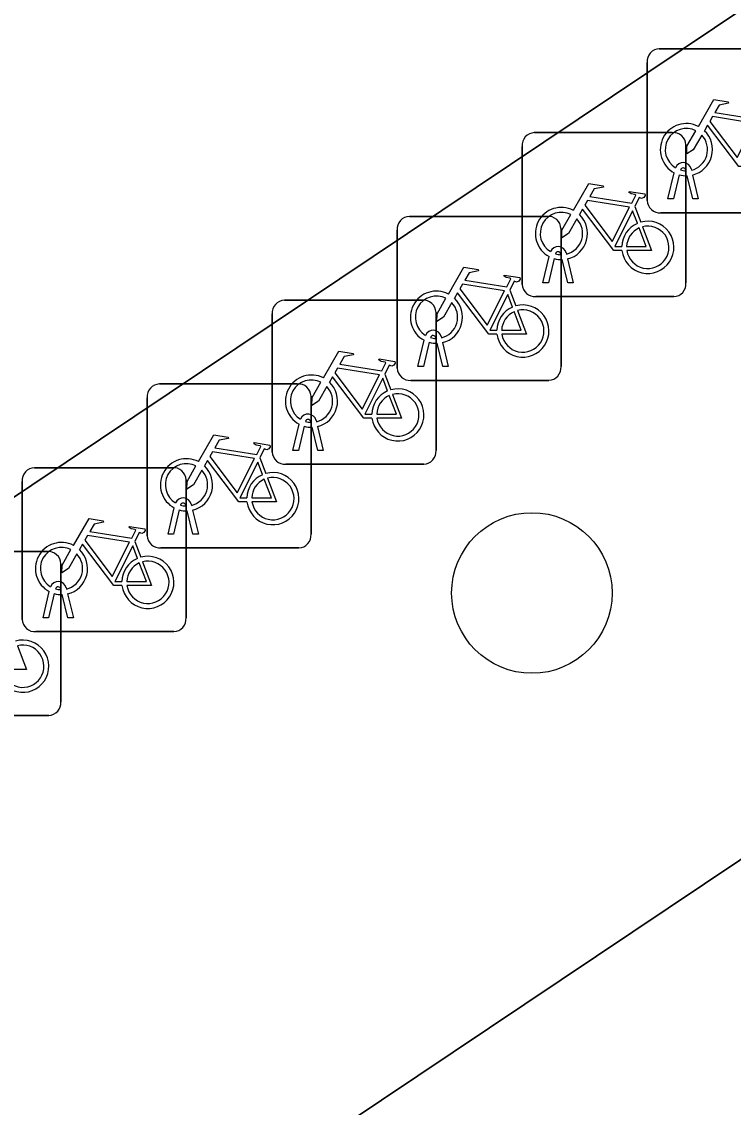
# Model space of a CAD drawing. Extents: x 161087 to 161926, y 382572 to 383873.
# Drawn here: x 161713.69 to 161718.03, y 383035.37 to 383041.99 of the extents above; entities that cross this region are included whole.
import ezdxf

# ---------------------------------------------------------------- set-up
doc = ezdxf.new("R2010")
doc.units = 0
for name, color, linetype in [('IMGEO_Boom', 7, 'Continuous'), ('IMGEO_Fietsenrek', 7, 'Continuous'), ('IMGEO_Pand', 7, 'Continuous'), ('IMGEO_Rijbaan_lokaal_open', 7, 'Continuous'), ('IMGEO_Voetpad_open', 7, 'Continuous')]:
    doc.layers.add(name, color=color, linetype=linetype)

msp = doc.modelspace()

# ---------------------------------------------------------------- linework, layer by layer
at = {"layer": 'IMGEO_Boom'}
msp.add_circle((161716.804, 383038.506), 0.4892, dxfattribs=at)
at = {"layer": 'IMGEO_Fietsenrek'}
for p, q in [((161717.5809, 383041.8215), (161718.4218, 383041.8215)), ((161718.4218, 383041.8215), (161717.5809, 383041.8215)), ((161717.5065, 383040.8969), (161717.5065, 383041.7378)), ((161717.5065, 383041.7378), (161717.5065, 383040.8969)), ((161716.8189, 383041.3105), (161717.6598, 383041.3105)), ((161717.6598, 383041.3105), (161716.8189, 383041.3105)), ((161716.7445, 383040.3859), (161716.7445, 383041.2268)), ((161716.7445, 383041.2268), (161716.7445, 383040.3859)), ((161717.7435, 383041.2361), (161717.7435, 383040.3952)), ((161717.7435, 383040.3952), (161717.7435, 383041.2361)), ((161717.6335, 383040.9063), (161717.6718, 383041.0663)), ((161717.7439, 383041.0779), (161717.7429, 383041.0822)), ((161717.7746, 383041.0894), (161717.7764, 383041.0815)), ((161717.7022, 383041.0541), (161717.6669, 383040.9063)), ((161717.785, 383040.9063), (161717.7511, 383041.048)), ((161717.7834, 383041.0523), (161717.8184, 383040.9063)), ((161717.6669, 383040.9063), (161717.6335, 383040.9063)), ((161717.8184, 383040.9063), (161717.785, 383040.9063)), ((161717.4312, 383040.8602), (161717.4675, 383040.765)), ((161718.4311, 383040.8225), (161717.5902, 383040.8225)), ((161717.5902, 383040.8225), (161718.4311, 383040.8225)), ((161716.0569, 383040.8005), (161716.8978, 383040.8005)), ((161716.8978, 383040.8005), (161716.0569, 383040.8005)), ((161715.9825, 383039.8759), (161715.9825, 383040.7168)), ((161715.9825, 383040.7168), (161715.9825, 383039.8759)), ((161716.9815, 383040.7261), (161716.9815, 383039.8852)), ((161716.9815, 383039.8852), (161716.9815, 383040.7261)), ((161716.8715, 383040.3953), (161716.9098, 383040.5553)), ((161716.9402, 383040.5431), (161716.9049, 383040.3953)), ((161716.9819, 383040.5669), (161716.9809, 383040.5712)), ((161717.0126, 383040.5784), (161717.0144, 383040.5705)), ((161717.0214, 383040.5413), (161717.0564, 383040.3953)), ((161717.023, 383040.3953), (161716.9891, 383040.537)), ((161716.6692, 383040.3502), (161716.7055, 383040.255)), ((161716.9049, 383040.3953), (161716.8715, 383040.3953)), ((161717.0564, 383040.3953), (161717.023, 383040.3953)), ((161715.2949, 383040.2895), (161716.1358, 383040.2895)), ((161716.1358, 383040.2895), (161715.2949, 383040.2895)), ((161717.6691, 383040.3115), (161716.8282, 383040.3115)), ((161716.8282, 383040.3115), (161717.6691, 383040.3115)), ((161716.2195, 383040.2151), (161716.2195, 383039.3742)), ((161716.2195, 383039.3742), (161716.2195, 383040.2151)), ((161715.2205, 383039.3649), (161715.2205, 383040.2058)), ((161715.2205, 383040.2058), (161715.2205, 383039.3649)), ((161716.1095, 383039.8853), (161716.1478, 383040.0453)), ((161716.1782, 383040.0331), (161716.1429, 383039.8853)), ((161716.2199, 383040.0569), (161716.2189, 383040.0612)), ((161716.261, 383039.8853), (161716.2271, 383040.027)), ((161716.2506, 383040.0684), (161716.2524, 383040.0605)), ((161716.2594, 383040.0313), (161716.2944, 383039.8853)), ((161716.1429, 383039.8853), (161716.1095, 383039.8853)), ((161716.2944, 383039.8853), (161716.261, 383039.8853)), ((161715.9072, 383039.8392), (161715.9435, 383039.744)), ((161714.5329, 383039.7795), (161715.3738, 383039.7795)), ((161715.3738, 383039.7795), (161714.5329, 383039.7795)), ((161716.9071, 383039.8015), (161716.0662, 383039.8015)), ((161716.0662, 383039.8015), (161716.9071, 383039.8015)), ((161714.4585, 383038.8549), (161714.4585, 383039.6958)), ((161714.4585, 383039.6958), (161714.4585, 383038.8549)), ((161715.4575, 383039.7051), (161715.4575, 383038.8642)), ((161715.4575, 383038.8642), (161715.4575, 383039.7051)), ((161715.4579, 383039.5459), (161715.4569, 383039.5502)), ((161715.4886, 383039.5574), (161715.4904, 383039.5495)), ((161715.3475, 383039.3743), (161715.3858, 383039.5343)), ((161715.4162, 383039.5221), (161715.3809, 383039.3743)), ((161715.499, 383039.3743), (161715.4651, 383039.516)), ((161715.4974, 383039.5203), (161715.5324, 383039.3743)), ((161715.3809, 383039.3743), (161715.3475, 383039.3743)), ((161715.5324, 383039.3743), (161715.499, 383039.3743)), ((161715.1452, 383039.3292), (161715.1815, 383039.234)), ((161716.1451, 383039.2905), (161715.3042, 383039.2905)), ((161715.3042, 383039.2905), (161716.1451, 383039.2905)), ((161713.7709, 383039.2695), (161714.6118, 383039.2695)), ((161714.6118, 383039.2695), (161713.7709, 383039.2695)), ((161713.6965, 383038.3449), (161713.6965, 383039.1858)), ((161713.6965, 383039.1858), (161713.6965, 383038.3449)), ((161714.6955, 383039.1951), (161714.6955, 383038.3542)), ((161714.6955, 383038.3542), (161714.6955, 383039.1951)), ((161714.5855, 383038.8643), (161714.6238, 383039.0243)), ((161714.6959, 383039.0359), (161714.6949, 383039.0402)), ((161714.7266, 383039.0474), (161714.7284, 383039.0395)), ((161714.6542, 383039.0121), (161714.6189, 383038.8643)), ((161714.737, 383038.8643), (161714.7031, 383039.006)), ((161714.7354, 383039.0103), (161714.7704, 383038.8643)), ((161714.3832, 383038.8192), (161714.4195, 383038.724)), ((161714.6189, 383038.8643), (161714.5855, 383038.8643)), ((161714.7704, 383038.8643), (161714.737, 383038.8643)), ((161713.0079, 383038.7585), (161713.8488, 383038.7585)), ((161713.8488, 383038.7585), (161713.0079, 383038.7585)), ((161715.3831, 383038.7805), (161714.5422, 383038.7805)), ((161714.5422, 383038.7805), (161715.3831, 383038.7805)), ((161713.9325, 383038.6841), (161713.9325, 383037.8432)), ((161713.9325, 383037.8432), (161713.9325, 383038.6841)), ((161713.8235, 383038.3543), (161713.8618, 383038.5143)), ((161713.8922, 383038.5021), (161713.8569, 383038.3543)), ((161713.9339, 383038.5259), (161713.9329, 383038.5302)), ((161713.975, 383038.3543), (161713.9411, 383038.496)), ((161713.9646, 383038.5374), (161713.9664, 383038.5295)), ((161713.9734, 383038.5003), (161714.0084, 383038.3543)), ((161713.8569, 383038.3543), (161713.8235, 383038.3543)), ((161714.0084, 383038.3543), (161713.975, 383038.3543)), ((161714.6211, 383038.2705), (161713.7802, 383038.2705)), ((161713.7802, 383038.2705), (161714.6211, 383038.2705)), ((161713.8581, 383037.7595), (161713.0172, 383037.7595)), ((161713.0172, 383037.7595), (161713.8581, 383037.7595))]:
    msp.add_line(p, q, dxfattribs=at)
for points in [[(161717.8191, 383041.3482), (161717.9138, 383041.5117), (161718, 383041.4979), (161718.0017, 383041.4892), (161717.9456, 383041.4783), (161717.9194, 383041.433), (161718.1746, 383041.3922)], [(161718.1617, 383041.367), (161717.9049, 383041.408), (161717.8882, 383041.3792), (161718.0552, 383041.1589), (161718.1617, 383041.367)], [(161718.1148, 383041.1035), (161718.0651, 383041.1036), (161717.8744, 383041.3553), (161717.8554, 383041.3225)], [(161717.8398, 383041.2957), (161717.7882, 383041.2065), (161717.7483, 383041.1805), (161717.7495, 383041.228), (161717.804, 383041.3222)], [(161717.0571, 383040.8372), (161717.1518, 383041.0007), (161717.238, 383040.9869), (161717.2397, 383040.9782), (161717.1836, 383040.9673), (161717.1574, 383040.922), (161717.4126, 383040.8812)], [(161717.4126, 383040.8812), (161717.4376, 383040.93), (161717.4325, 383040.934), (161717.4093, 383040.9377), (161717.3966, 383040.9452), (161717.3956, 383040.9483), (161717.3978, 383040.9529), (161717.4926, 383040.9378), (161717.4949, 383040.9275), (161717.4855, 383040.9151), (161717.4731, 383040.9087), (161717.4586, 383040.9149), (161717.4312, 383040.8602)], [(161717.3997, 383040.856), (161717.1429, 383040.897), (161717.1262, 383040.8682), (161717.2932, 383040.6479), (161717.3997, 383040.856)], [(161717.0778, 383040.7847), (161717.0262, 383040.6955), (161716.9863, 383040.6695), (161716.9875, 383040.717), (161717.042, 383040.8112)], [(161717.3528, 383040.5925), (161717.3031, 383040.5926), (161717.1124, 383040.8443), (161717.0934, 383040.8115)], [(161717.4477, 383040.758), (161717.4184, 383040.8348), (161717.309, 383040.6167), (161717.3517, 383040.6166)], [(161717.4782, 383040.7368), (161717.5332, 383040.5922), (161717.3831, 383040.5925)], [(161717.3817, 383040.6165), (161717.5016, 383040.6163), (161717.4584, 383040.7299)], [(161716.2951, 383040.3272), (161716.3898, 383040.4907), (161716.476, 383040.4769), (161716.4777, 383040.4682), (161716.4216, 383040.4573), (161716.3954, 383040.412), (161716.6506, 383040.3712)], [(161716.6506, 383040.3712), (161716.6756, 383040.42), (161716.6705, 383040.424), (161716.6473, 383040.4277), (161716.6346, 383040.4352), (161716.6336, 383040.4383), (161716.6358, 383040.4429), (161716.7306, 383040.4278), (161716.7329, 383040.4175), (161716.7235, 383040.4051), (161716.7111, 383040.3987), (161716.6966, 383040.4049), (161716.6692, 383040.3502)], [(161716.6377, 383040.346), (161716.3809, 383040.387), (161716.3642, 383040.3582), (161716.5312, 383040.1379), (161716.6377, 383040.346)], [(161716.3158, 383040.2747), (161716.2642, 383040.1855), (161716.2243, 383040.1595), (161716.2255, 383040.207), (161716.28, 383040.3012)], [(161716.5908, 383040.0825), (161716.5411, 383040.0826), (161716.3504, 383040.3343), (161716.3314, 383040.3015)], [(161716.6857, 383040.248), (161716.6564, 383040.3248), (161716.547, 383040.1067), (161716.5897, 383040.1066)], [(161716.6197, 383040.1065), (161716.7396, 383040.1063), (161716.6964, 383040.2199)], [(161716.7162, 383040.2268), (161716.7712, 383040.0822), (161716.6211, 383040.0825)], [(161715.5331, 383039.8162), (161715.6278, 383039.9797), (161715.714, 383039.9659), (161715.7157, 383039.9572), (161715.6596, 383039.9463), (161715.6334, 383039.901), (161715.8886, 383039.8602)], [(161715.8757, 383039.835), (161715.6189, 383039.876), (161715.6022, 383039.8472), (161715.7692, 383039.6269), (161715.8757, 383039.835)], [(161715.8886, 383039.8602), (161715.9136, 383039.909), (161715.9085, 383039.913), (161715.8853, 383039.9167), (161715.8726, 383039.9242), (161715.8716, 383039.9273), (161715.8738, 383039.9319), (161715.9686, 383039.9168), (161715.9709, 383039.9065), (161715.9615, 383039.8941), (161715.9491, 383039.8877), (161715.9346, 383039.8939), (161715.9072, 383039.8392)], [(161715.8288, 383039.5715), (161715.7791, 383039.5716), (161715.5884, 383039.8233), (161715.5694, 383039.7905)], [(161715.9237, 383039.737), (161715.8944, 383039.8138), (161715.785, 383039.5957), (161715.8277, 383039.5956)], [(161715.5538, 383039.7637), (161715.5022, 383039.6745), (161715.4623, 383039.6485), (161715.4635, 383039.696), (161715.518, 383039.7902)], [(161715.8577, 383039.5955), (161715.9776, 383039.5953), (161715.9344, 383039.7089)], [(161715.9542, 383039.7158), (161716.0092, 383039.5712), (161715.8591, 383039.5715)], [(161714.7711, 383039.3062), (161714.8658, 383039.4697), (161714.952, 383039.4559), (161714.9537, 383039.4472), (161714.8976, 383039.4363), (161714.8714, 383039.391), (161715.1266, 383039.3502)], [(161715.1266, 383039.3502), (161715.1516, 383039.399), (161715.1465, 383039.403), (161715.1233, 383039.4067), (161715.1106, 383039.4142), (161715.1096, 383039.4173), (161715.1118, 383039.4219), (161715.2066, 383039.4068), (161715.2089, 383039.3965), (161715.1995, 383039.3841), (161715.1871, 383039.3777), (161715.1726, 383039.3839), (161715.1452, 383039.3292)], [(161715.1137, 383039.325), (161714.8569, 383039.366), (161714.8402, 383039.3372), (161715.0072, 383039.1169), (161715.1137, 383039.325)], [(161715.0668, 383039.0615), (161715.0171, 383039.0616), (161714.8264, 383039.3133), (161714.8074, 383039.2805)], [(161715.1617, 383039.227), (161715.1324, 383039.3038), (161715.023, 383039.0857), (161715.0657, 383039.0856)], [(161714.7918, 383039.2537), (161714.7402, 383039.1645), (161714.7003, 383039.1385), (161714.7015, 383039.186), (161714.756, 383039.2802)], [(161715.0957, 383039.0855), (161715.2156, 383039.0853), (161715.1724, 383039.1989)], [(161715.1922, 383039.2058), (161715.2472, 383039.0612), (161715.0971, 383039.0615)], [(161714.0091, 383038.7962), (161714.1038, 383038.9597), (161714.19, 383038.9459), (161714.1917, 383038.9372), (161714.1356, 383038.9263), (161714.1094, 383038.881), (161714.3646, 383038.8402)], [(161714.3646, 383038.8402), (161714.3896, 383038.889), (161714.3845, 383038.893), (161714.3613, 383038.8967), (161714.3486, 383038.9042), (161714.3476, 383038.9073), (161714.3498, 383038.9119), (161714.4446, 383038.8968), (161714.4469, 383038.8865), (161714.4375, 383038.8741), (161714.4251, 383038.8677), (161714.4106, 383038.8739), (161714.3832, 383038.8192)], [(161714.3517, 383038.815), (161714.0949, 383038.856), (161714.0782, 383038.8272), (161714.2452, 383038.6069), (161714.3517, 383038.815)], [(161714.0298, 383038.7437), (161713.9782, 383038.6545), (161713.9383, 383038.6285), (161713.9395, 383038.676), (161713.994, 383038.7702)], [(161714.3048, 383038.5515), (161714.2551, 383038.5516), (161714.0644, 383038.8033), (161714.0454, 383038.7705)], [(161714.3997, 383038.717), (161714.3704, 383038.7938), (161714.261, 383038.5757), (161714.3037, 383038.5756)], [(161714.3337, 383038.5755), (161714.4536, 383038.5753), (161714.4104, 383038.6889)], [(161714.4302, 383038.6958), (161714.4852, 383038.5512), (161714.3351, 383038.5515)], [(161713.6672, 383038.1848), (161713.7222, 383038.0402), (161713.5721, 383038.0405)]]:
    msp.add_lwpolyline(points, dxfattribs=at)
for centre, radius, start, end in [((161717.5842, 383041.7436), 0.0779, 92.4484, 184.28452), ((161717.5842, 383041.7436), 0.0779, 92.4484, 184.28452), ((161717.7461, 383041.2069), 0.159, 62.67661, 242.13685), ((161717.7461, 383041.2069), 0.129, 63.31916, 238.90302), ((161716.8222, 383041.2326), 0.0779, 92.4484, 184.28452), ((161716.8222, 383041.2326), 0.0779, 92.4484, 184.28452), ((161717.6656, 383041.2328), 0.0779, 2.4484, 94.28452), ((161717.6656, 383041.2328), 0.0779, 2.4484, 94.28452), ((161717.7461, 383041.2069), 0.129, 283.60429, 43.43025), ((161717.7461, 383041.2069), 0.159, 283.5766, 46.60424), ((161717.7259, 383041.0783), 0.0499, 12.8025, 158.69338), ((161717.7259, 383041.0783), 0.0174, 12.8025, 163.45023), ((161717.7461, 383041.2069), 0.129, 253.41502, 269.02044), ((161717.7461, 383041.2069), 0.159, 253.99666, 271.78671), ((161717.5844, 383040.9002), 0.0779, 182.4484, 274.28452), ((161717.5844, 383040.9002), 0.0779, 182.4484, 274.28452), ((161716.9841, 383040.6959), 0.159, 62.67661, 242.13685), ((161716.9841, 383040.6959), 0.129, 63.31916, 238.90302), ((161716.9841, 383040.6959), 0.159, 283.5766, 46.60424), ((161716.0602, 383040.7226), 0.0779, 92.4484, 184.28452), ((161716.0602, 383040.7226), 0.0779, 92.4484, 184.28452), ((161716.9036, 383040.7228), 0.0779, 2.4484, 94.28452), ((161716.9036, 383040.7228), 0.0779, 2.4484, 94.28452), ((161716.9841, 383040.6959), 0.129, 283.60429, 43.43025), ((161717.5107, 383040.6119), 0.159, 113.3408, 178.32165), ((161717.5107, 383040.6119), 0.159, 187.0065, 105.77075), ((161717.5107, 383040.6119), 0.129, 188.67146, 104.58832), ((161717.5107, 383040.6119), 0.129, 113.92302, 177.95563), ((161716.9639, 383040.5673), 0.0499, 12.8025, 158.69338), ((161716.9841, 383040.6959), 0.159, 253.99666, 271.78671), ((161716.9639, 383040.5673), 0.0174, 12.8025, 163.45023), ((161716.9841, 383040.6959), 0.129, 253.41502, 269.02044), ((161716.2221, 383040.1859), 0.159, 62.67661, 242.13685), ((161716.8224, 383040.3892), 0.0779, 182.4484, 274.28452), ((161716.8224, 383040.3892), 0.0779, 182.4484, 274.28452), ((161717.6658, 383040.3894), 0.0779, 272.4484, 4.28452), ((161717.6658, 383040.3894), 0.0779, 272.4484, 4.28452), ((161715.2982, 383040.2116), 0.0779, 92.4484, 184.28452), ((161715.2982, 383040.2116), 0.0779, 92.4484, 184.28452), ((161716.2221, 383040.1859), 0.129, 63.31916, 238.90302), ((161716.1416, 383040.2118), 0.0779, 2.4484, 94.28452), ((161716.1416, 383040.2118), 0.0779, 2.4484, 94.28452), ((161716.2221, 383040.1859), 0.129, 283.60429, 43.43025), ((161716.2221, 383040.1859), 0.159, 283.5766, 46.60424), ((161716.7487, 383040.1019), 0.159, 113.3408, 178.32165), ((161716.7487, 383040.1019), 0.159, 187.0065, 105.77075), ((161716.7487, 383040.1019), 0.129, 113.92302, 177.95563), ((161716.7487, 383040.1019), 0.129, 188.67146, 104.58832), ((161716.2019, 383040.0573), 0.0499, 12.8025, 158.69338), ((161716.2019, 383040.0573), 0.0174, 12.8025, 163.45023), ((161716.2221, 383040.1859), 0.159, 253.99666, 271.78671), ((161716.2221, 383040.1859), 0.129, 253.41502, 269.02044), ((161716.0604, 383039.8792), 0.0779, 182.4484, 274.28452), ((161716.0604, 383039.8792), 0.0779, 182.4484, 274.28452), ((161716.9038, 383039.8794), 0.0779, 272.4484, 4.28452), ((161716.9038, 383039.8794), 0.0779, 272.4484, 4.28452), ((161715.4601, 383039.6749), 0.159, 62.67661, 242.13685), ((161714.5362, 383039.7016), 0.0779, 92.4484, 184.28452), ((161714.5362, 383039.7016), 0.0779, 92.4484, 184.28452), ((161715.4601, 383039.6749), 0.129, 63.31916, 238.90302), ((161715.3796, 383039.7018), 0.0779, 2.4484, 94.28452), ((161715.3796, 383039.7018), 0.0779, 2.4484, 94.28452), ((161715.4601, 383039.6749), 0.129, 283.60429, 43.43025), ((161715.4601, 383039.6749), 0.159, 283.5766, 46.60424), ((161715.9867, 383039.5909), 0.159, 187.0065, 105.77075), ((161715.9867, 383039.5909), 0.159, 113.3408, 178.32165), ((161715.9867, 383039.5909), 0.129, 113.92302, 177.95563), ((161715.9867, 383039.5909), 0.129, 188.67146, 104.58832), ((161715.4399, 383039.5463), 0.0499, 12.8025, 158.69338), ((161715.4399, 383039.5463), 0.0174, 12.8025, 163.45023), ((161715.4601, 383039.6749), 0.129, 253.41502, 269.02044), ((161715.4601, 383039.6749), 0.159, 253.99666, 271.78671), ((161715.2984, 383039.3682), 0.0779, 182.4484, 274.28452), ((161715.2984, 383039.3682), 0.0779, 182.4484, 274.28452), ((161716.1418, 383039.3684), 0.0779, 272.4484, 4.28452), ((161716.1418, 383039.3684), 0.0779, 272.4484, 4.28452), ((161714.6981, 383039.1649), 0.159, 62.67661, 242.13685), ((161714.6981, 383039.1649), 0.129, 63.31916, 238.90302), ((161714.6981, 383039.1649), 0.159, 283.5766, 46.60424), ((161713.7742, 383039.1916), 0.0779, 92.4484, 184.28452), ((161713.7742, 383039.1916), 0.0779, 92.4484, 184.28452), ((161714.6176, 383039.1918), 0.0779, 2.4484, 94.28452), ((161714.6176, 383039.1918), 0.0779, 2.4484, 94.28452), ((161714.6981, 383039.1649), 0.129, 283.60429, 43.43025), ((161715.2247, 383039.0809), 0.159, 113.3408, 178.32165), ((161715.2247, 383039.0809), 0.159, 187.0065, 105.77075), ((161715.2247, 383039.0809), 0.129, 113.92302, 177.95563), ((161715.2247, 383039.0809), 0.129, 188.67146, 104.58832), ((161714.6779, 383039.0363), 0.0499, 12.8025, 158.69338), ((161714.6779, 383039.0363), 0.0174, 12.8025, 163.45023), ((161714.6981, 383039.1649), 0.129, 253.41502, 269.02044), ((161714.6981, 383039.1649), 0.159, 253.99666, 271.78671), ((161714.5364, 383038.8582), 0.0779, 182.4484, 274.28452), ((161714.5364, 383038.8582), 0.0779, 182.4484, 274.28452), ((161715.3798, 383038.8584), 0.0779, 272.4484, 4.28452), ((161715.3798, 383038.8584), 0.0779, 272.4484, 4.28452), ((161713.9361, 383038.6549), 0.159, 62.67661, 242.13685), ((161713.9361, 383038.6549), 0.129, 63.31916, 238.90302), ((161713.8546, 383038.6808), 0.0779, 2.4484, 94.28452), ((161713.8546, 383038.6808), 0.0779, 2.4484, 94.28452), ((161713.9361, 383038.6549), 0.159, 283.5766, 46.60424), ((161713.9361, 383038.6549), 0.129, 283.60429, 43.43025), ((161714.4627, 383038.5709), 0.159, 113.3408, 178.32165), ((161714.4627, 383038.5709), 0.159, 187.0065, 105.77075), ((161714.4627, 383038.5709), 0.129, 113.92302, 177.95563), ((161714.4627, 383038.5709), 0.129, 188.67146, 104.58832), ((161713.9159, 383038.5263), 0.0499, 12.8025, 158.69338), ((161713.9361, 383038.6549), 0.159, 253.99666, 271.78671), ((161713.9159, 383038.5263), 0.0174, 12.8025, 163.45023), ((161713.9361, 383038.6549), 0.129, 253.41502, 269.02044), ((161713.7744, 383038.3482), 0.0779, 182.4484, 274.28452), ((161713.7744, 383038.3482), 0.0779, 182.4484, 274.28452), ((161714.6178, 383038.3484), 0.0779, 272.4484, 4.28452), ((161714.6178, 383038.3484), 0.0779, 272.4484, 4.28452), ((161713.6997, 383038.0599), 0.159, 187.0065, 105.77075), ((161713.6997, 383038.0599), 0.129, 188.67146, 104.58832), ((161713.8548, 383037.8374), 0.0779, 272.4484, 4.28452), ((161713.8548, 383037.8374), 0.0779, 272.4484, 4.28452)]:
    msp.add_arc(centre, radius, start, end, dxfattribs=at)
at = {"layer": 'IMGEO_Pand'}
msp.add_lwpolyline([(161707.658, 382995.446), (161714.445, 383000), (161736.382, 383014.719), (161746.435, 383021.464), (161742.665, 383027.087), (161741.711, 383028.509), (161730.515, 383045.208), (161707.81, 383030.012), (161705.312, 383028.34), (161691.701, 383019.23), (161704.603, 383000)], close=True, dxfattribs=at)
at = {"layer": 'IMGEO_Rijbaan_lokaal_open'}
msp.add_lwpolyline([(161705.429, 383033.59), (161728.12, 383048.78), (161729.831, 383049.954), (161732.583, 383051.796), (161728.898, 383055.462), (161724.335, 383059.22), (161717.993, 383054.629), (161711.405, 383050.194), (161709.865, 383049.157), (161707.387, 383047.489), (161702.343, 383044.095), (161698.184, 383041.296), (161693.1, 383037.875), (161690.613, 383036.202), (161688.668, 383034.893), (161689.569, 383034.07), (161688.096, 383033.083), (161688.697, 383032.196), (161686.406, 383030.692)], dxfattribs=at)
at = {"layer": 'IMGEO_Voetpad_open'}
msp.add_lwpolyline([(161739.062, 383042.359), (161729.831, 383049.954), (161728.12, 383048.78), (161705.429, 383033.59), (161707.81, 383030.012), (161730.515, 383045.208), (161741.711, 383028.509), (161743.638, 383029.766), (161741.541, 383032.887), (161744.345, 383034.77)], dxfattribs=at)

doc.saveas('drawing.dxf')
